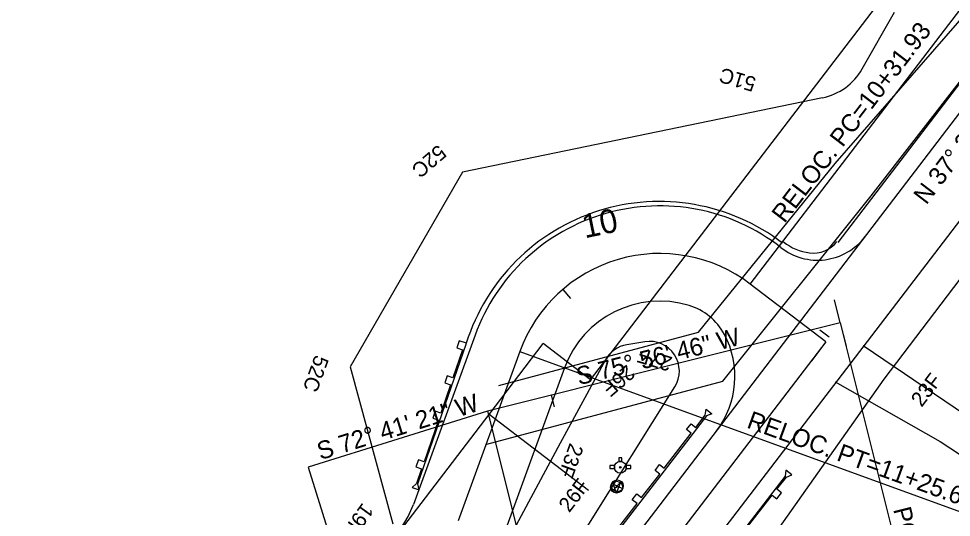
# Model space of a CAD drawing. Extents: x 2500794 to 2511032, y 910653 to 917533.
# Drawn here: x 2510456.4 to 2510769.5, y 914724 to 914891.5 of the extents above; entities that cross this region are included whole.
import ezdxf

# ---------------------------------------------------------------- set-up
doc = ezdxf.new("R2010")
doc.units = 0
for name, color, linetype in [('RD_EX_Driveway', 7, 'Continuous'), ('RD_EX_H2O', 7, 'Continuous'), ('RD_EX_RW', 7, 'Continuous'), ('RD_EX_UT', 7, 'Continuous'), ('RD_HC_Cl', 7, 'Continuous'), ('RD_HC_CL_Rel', 7, 'Continuous'), ('RD_HC_Data', 7, 'Continuous'), ('RD_HC_Data_Rel', 7, 'Continuous'), ('RD_HC_Data_Tic', 7, 'Continuous'), ('RD_HC_Data_Tic_Rel', 7, 'Continuous'), ('RD_HC_TX_Sta50', 7, 'Continuous'), ('RD_PD_ALT1_TrvlWay', 7, 'Continuous'), ('RD_PD_ALT2_TrvlWay', 7, 'Continuous'), ('RD_PD_CstnLmt', 7, 'Continuous'), ('RD_PD_CstnLmt_TX', 7, 'Continuous'), ('RD_PD_GR', 7, 'Continuous'), ('RD_PD_RW', 7, 'Continuous'), ('RD_SMD_Locator', 7, 'Continuous')]:
    doc.layers.add(name, color=color, linetype=linetype)

msp = doc.modelspace()

# ---------------------------------------------------------------- linework, layer by layer
at = {"layer": 'RD_EX_Driveway'}
for points in [[(2510739.91, 914781.79), (2510770.83, 914760.84), (2510793.87, 914745.36)], [(2510730.49, 914769.56), (2510765.81, 914749.47), (2510782.04, 914738.81)]]:
    msp.add_lwpolyline(points, dxfattribs=at)
at = {"layer": 'RD_EX_H2O'}
for points in [[(2510617.57, 914768.25), (2510684.63, 914786.25), (2510730.53, 914842.82), (2510797.42, 914919.78), (2510854.08, 914993.94), (2510917.73, 915079.81), (2510935.02, 915109.86), (2510939.96, 915114.04)], [(2510613.56, 914748.64), (2510692.84, 914769.76), (2510742.62, 914832.03), (2510805.81, 914913.47), (2510862.91, 914988.25), (2510929.17, 915071.74), (2510952.05, 915102.94)]]:
    msp.add_lwpolyline(points, dxfattribs=at)
at = {"layer": 'RD_EX_RW'}
for p in [(2510456.39, 914552), (2510647.67, 914733.04)]:
    msp.add_line(p, (2510614.3, 914758.55), dxfattribs=at)
at = {"layer": 'RD_EX_UT'}
for p, q in [((2510656.47, 914741.4), (2510654.91, 914741.4)), ((2510654.91, 914741.4), (2510654.91, 914740.4)), ((2510657.93, 914744.05), (2510657.93, 914742.78)), ((2510658.93, 914744.05), (2510657.93, 914744.05)), ((2510658.93, 914742.75), (2510658.93, 914744.05)), ((2510661.91, 914741.4), (2510660.3, 914741.4)), ((2510661.91, 914740.4), (2510661.91, 914741.4)), ((2510654.91, 914740.4), (2510656.43, 914740.4)), ((2510660.34, 914740.4), (2510661.91, 914740.4)), ((2510655.51, 914735.43), (2510659.15, 914733.72)), ((2510657.13, 914732.17), (2510655.82, 914735.65)), ((2510656, 914733.14), (2510658.66, 914736.03)), ((2510657.13, 914732.17), (2510658.45, 914735.62))]:
    msp.add_line(p, q, dxfattribs=at)
for centre, radius in [((2510658.38, 914740.83), 2), ((2510658.38, 914740.83), 0.25), ((2510657.13, 914734.16), 2), ((2510657.35, 914734.6), 2)]:
    msp.add_circle(centre, radius, dxfattribs=at)
for start, end in [(163.3387, 192.315), (74.2455, 103.2128), (347.685, 16.6613)]:
    msp.add_arc((2510658.38, 914740.83), 2, start, end, dxfattribs=at)
at = {"layer": 'RD_HC_Cl'}
for p, q in [((2510732.21, 914789.3), (2510613.79, 914759.65)), ((2510613.79, 914759.65), (2510553.57, 914740.88))]:
    msp.add_line(p, q, dxfattribs=at)
at = {"layer": 'RD_HC_CL_Rel'}
for p, q in [((2510727.38, 914782.97), (2510702.01, 914802.36)), ((2510624.66, 914779.75), (2510603.94, 914722.88))]:
    msp.add_line(p, q, dxfattribs=at)
msp.add_arc((2510671.64, 914762.64), 50, 52.6007, 159.9865, dxfattribs=at)
at = {"layer": 'RD_HC_Data'}
for p, q in [((2510732.21, 914789.3), (2510761.86, 914670.87)), ((2510613.79, 914759.65), (2510641.94, 914647.17)), ((2510553.57, 914740.88), (2510589.97, 914624.1))]:
    msp.add_line(p, q, dxfattribs=at)
at = {"layer": 'RD_HC_Data_Rel'}
for p, q in [((2510702.01, 914802.36), (2510804.15, 914935.96)), ((2510727.38, 914782.97), (2510625.03, 914649.09)), ((2510624.66, 914779.75), (2510776.33, 914724.51))]:
    msp.add_line(p, q, dxfattribs=at)
at = {"layer": 'RD_HC_Data_Tic'}
for p, q in [((2510732.21, 914789.3), (2510730.27, 914797.06)), ((2510732.21, 914789.3), (2510734.16, 914781.54)), ((2510728.55, 914784.5), (2510725.37, 914786.93)), ((2510635.21, 914765.01), (2510636.18, 914761.13))]:
    msp.add_line(p, q, dxfattribs=at)
at = {"layer": 'RD_HC_Data_Tic_Rel'}
for p, q in [((2510639.1, 914800.6), (2510641.7, 914797.57)), ((2510639.1, 914800.6), (2510641.7, 914797.57)), ((2510639.1, 914800.6), (2510641.7, 914797.57)), ((2510727.38, 914782.97), (2510722.52, 914776.61)), ((2510727.38, 914782.97), (2510722.52, 914776.61)), ((2510727.38, 914782.97), (2510722.52, 914776.61))]:
    msp.add_line(p, q, dxfattribs=at)
at = {"layer": 'RD_PD_ALT1_TrvlWay'}
for p, q in [((2510647.19, 914696.2), (2510871.65, 914989.78)), ((2510664.67, 914682.84), (2510889.13, 914976.42))]:
    msp.add_line(p, q, dxfattribs=at)
at = {"layer": 'RD_PD_ALT2_TrvlWay'}
for p, q in [((2510609.62, 914785.23), (2510588.91, 914728.36)), ((2510639.69, 914774.28), (2510618.98, 914717.41))]:
    msp.add_line(p, q, dxfattribs=at)
for centre, radius, start, end in [((2510671.64, 914762.64), 66, 51.9797, 159.9865), ((2510724.61, 914830.39), 20, 231.9797, 322.6007), ((2510671.64, 914762.64), 34, 73.2165, 159.9865), ((2510675.68, 914776.04), 20, 28.1541, 73.2165), ((2510666.87, 914771.32), 30, 322.6007, 28.1541), ((2510556.96, 914739.99), 34, 281.6795, 339.9865)]:
    msp.add_arc(centre, radius, start, end, dxfattribs=at)
at = {"layer": 'RD_PD_CstnLmt'}
for p, q in [((2510739.57, 914874.63), (2510750.38, 914893.68)), ((2510726.22, 914864.92), (2510605.37, 914839.96)), ((2510746.91, 914770.46), (2510807.42, 914850.07)), ((2510605.37, 914839.96), (2510567.69, 914774.58)), ((2510666.59, 914782.99), (2510660.55, 914782)), ((2510653.38, 914776.91), (2510638.17, 914748.91)), ((2510567.69, 914774.58), (2510582.03, 914721.87)), ((2510689.26, 914688.65), (2510746.91, 914770.46)), ((2510647.2, 914720.82), (2510676.68, 914767.81)), ((2510638.17, 914748.91), (2510612.02, 914700.19))]:
    msp.add_line(p, q, dxfattribs=at)
for centre, radius, start, end in [((2510722.17, 914884.5), 20, 281.6691, 330.4307), ((2510662.17, 914772.14), 10, 99.2776, 151.4913), ((2510668.2, 914773.12), 10, 327.899, 99.2776)]:
    msp.add_arc(centre, radius, start, end, dxfattribs=at)
at = {"layer": 'RD_PD_GR'}
for p, q in [((2510731.52, 914816.38), (2510906.14, 915044.78)), ((2510686.89, 914758.37), (2510687.16, 914760.35)), ((2510687.16, 914760.35), (2510689.13, 914758.83)), ((2510687.28, 914758.07), (2510649.26, 914708.78)), ((2510683.71, 914754.25), (2510686.89, 914758.37)), ((2510689.13, 914758.83), (2510687.28, 914758.07)), ((2510680.6, 914753.5), (2510682.12, 914755.48)), ((2510682.12, 914755.48), (2510683.71, 914754.25)), ((2510673.15, 914740.55), (2510682.19, 914752.27)), ((2510682.19, 914752.27), (2510680.6, 914753.5)), ((2510670.03, 914739.8), (2510671.56, 914741.78)), ((2510671.56, 914741.78), (2510673.15, 914740.55)), ((2510665.51, 914730.66), (2510671.62, 914738.57)), ((2510671.62, 914738.57), (2510670.03, 914739.8)), ((2510714, 914739.82), (2510713.73, 914737.84)), ((2510715.97, 914738.3), (2510714, 914739.82)), ((2510714.12, 914737.54), (2510715.97, 914738.3)), ((2510713.73, 914737.84), (2510675.56, 914688.66)), ((2510710.93, 914733.43), (2510714.12, 914737.54)), ((2510712.52, 914732.2), (2510710.93, 914733.43)), ((2510710.98, 914730.23), (2510712.52, 914732.2)), ((2510662.4, 914729.9), (2510663.92, 914731.88)), ((2510663.99, 914728.68), (2510662.4, 914729.9)), ((2510663.92, 914731.88), (2510665.51, 914730.66)), ((2510700.32, 914719.77), (2510709.4, 914731.46)), ((2510709.4, 914731.46), (2510710.98, 914730.23)), ((2510657.88, 914720.76), (2510663.99, 914728.68))]:
    msp.add_line(p, q, dxfattribs=at)
msp.add_lwpolyline([(2510590.45, 914735.24), (2510606.69, 914782.53), (2510604.32, 914783.34), (2510603.51, 914780.97), (2510605.41, 914780.32), (2510602.16, 914770.86), (2510600.26, 914771.52), (2510599.45, 914769.15), (2510601.35, 914768.5), (2510598.1, 914759.04), (2510596.2, 914759.69), (2510595.39, 914757.33), (2510597.29, 914756.68), (2510592.48, 914742.68), (2510590.58, 914743.33), (2510589.77, 914740.97), (2510591.67, 914740.32), (2510589.98, 914735.4), (2510588.47, 914734.08), (2510590.83, 914733.27)], close=True, dxfattribs=at)
for centre, radius, start, end in [((2510671.54, 914762.09), 68, 52.6007, 162.5143), ((2510724.24, 914830.69), 18, 231.9797, 262.6007), ((2510723.18, 914822.76), 10, 262.6007, 322.6007), ((2510709.76, 914738.53), 30, 142.6006, 142.6007)]:
    msp.add_arc(centre, radius, start, end, dxfattribs=at)
at = {"layer": 'RD_PD_RW'}
for p, q in [((2510648.41, 914770.24), (2510897.43, 915095.95)), ((2510614.3, 914758.55), (2510632.52, 914782.38)), ((2510648.41, 914770.24), (2510632.52, 914782.38))]:
    msp.add_line(p, q, dxfattribs=at)
at = {"layer": 'RD_SMD_Locator'}
for centre in [(2510658.38, 914740.83), (2510657.13, 914734.16), (2510657.35, 914734.6)]:
    msp.add_circle(centre, 0.15, dxfattribs=at)

# ---------------------------------------------------------------- texts
at = {"layer": 'RD_HC_Data'}
for s, rotation, p in [('N 37%%d 23\' 57" E', 52.6007, (2510761.12, 914828.74)), ('S 75%%d 56\' 46" W', 14.0539, (2510644.46, 914768.36)), ('S 72%%d 41\' 21" W', 17.3108, (2510557.69, 914743.21)), ('POT=10+00.00', 284.0539, (2510749.94, 914726.73))]:
    msp.add_text(s, height=6, rotation=rotation, dxfattribs=at).set_placement(p)
at = {"layer": 'RD_HC_Data_Rel'}
for s, rotation, p in [('RELOC. PC=10+31.93', 52.6007, (2510713.5, 914822.55)), ('RELOC. PT=11+25.64', 339.9865, (2510700.51, 914754.25))]:
    msp.add_text(s, height=6, rotation=rotation, dxfattribs=at).set_placement(p)
at = {"layer": 'RD_HC_TX_Sta50'}
msp.add_text('10', height=8, rotation=11.6795, dxfattribs=at).set_placement((2510646.44, 914817.72))
at = {"layer": 'RD_PD_CstnLmt_TX'}
for s, rotation, p in [('51C', 163.305, (2510704.33, 914871.63)), ('52C', 220.6008, (2510597.23, 914849.45)), ('27F', 163.305, (2510676.16, 914777.72)), ('52C', 249.9865, (2510555.94, 914778.86)), ('26F', 220.6008, (2510660.6, 914775.52)), ('23F', 52.6007, (2510759.54, 914760.78)), ('23F', 249.9865, (2510641.47, 914749.24)), ('26F', 52.6007, (2510641.24, 914725.37)), ('19F', 234.1373, (2510571.9, 914729.2))]:
    msp.add_text(s, height=5, rotation=rotation, dxfattribs=at).set_placement(p)

doc.saveas('drawing.dxf')
